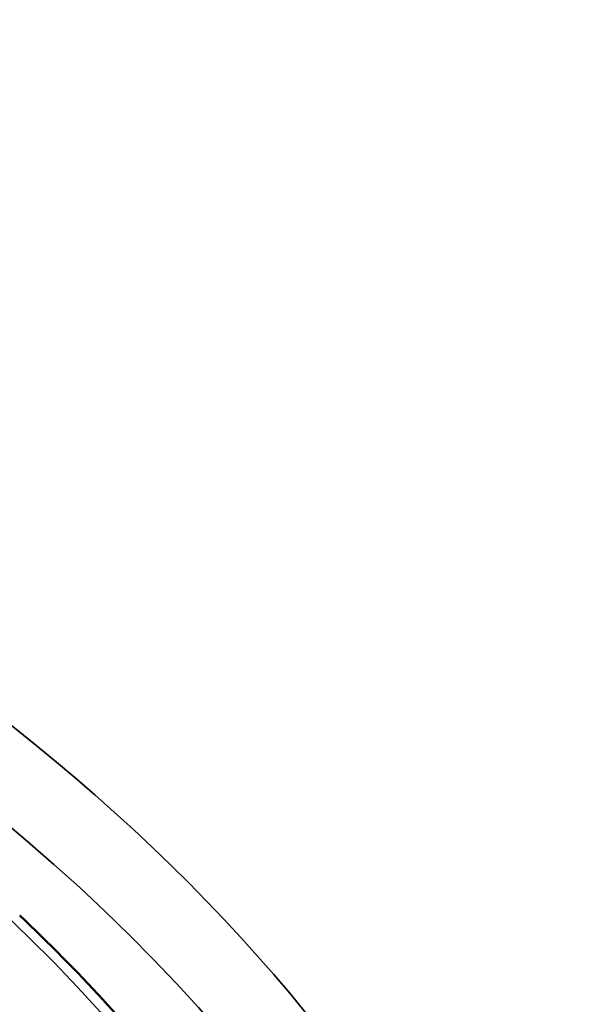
# Model space of a CAD drawing. Header units: millimetres. Extents: x 50 to 3176, y 50 to 2109.
# Tile 813 of 817: x 1951.16 to 1956.12, y 1797.88 to 1806.53. Entities that reach past the tile are written whole.
import ezdxf

# ---------------------------------------------------------------- set-up
doc = ezdxf.new("R2010")
doc.units = ezdxf.units.MM
doc.header["$LTSCALE"] = 10
doc.layers.add('Visible (ISO)', color=7, linetype='Continuous', lineweight=50)
doc.layers.add('Visible Narrow (ISO)', color=7, linetype='Continuous', lineweight=35)

msp = doc.modelspace()

# ---------------------------------------------------------------- linework, layer by layer
at = {"layer": 'Visible (ISO)'}
msp.add_ellipse((1951.0264, 1798.5159), major_axis=(0.1375, 0.1452), ratio=0.697214, start_param=0.000001, end_param=0.000133, dxfattribs=at)
msp.add_open_spline([(1954.0299, 1794.7454), (1953.9063, 1795.0219), (1953.7686, 1795.296), (1953.4658, 1795.8387), (1953.3007, 1796.1073), (1952.9437, 1796.6379), (1952.7517, 1796.9), (1952.3418, 1797.4167), (1952.1238, 1797.6714), (1951.6626, 1798.1726), (1951.4193, 1798.4191), (1951.1639, 1798.6611)], degree=3, knots=[1.0380784, 1.0380784, 1.0380784, 1.0380784, 1.0970113, 1.0970113, 1.1559442, 1.1559442, 1.2148772, 1.2148772, 1.2738101, 1.2738101, 1.332743, 1.332743, 1.332743, 1.332743], dxfattribs=at)
at = {"layer": 'Visible Narrow (ISO)'}
msp.add_ellipse((1929.9581, 1791.4292), major_axis=(-26.1573, 0), ratio=0.57735, dxfattribs=at)
for centre, major_axis, start_param, end_param in [((1929.9581, 1791.0316), (25.6575, 0), 6.264668, 9.443295), ((1929.9581, 1791.2659), (24.6727, 0), 5.73584, 6.83053)]:
    msp.add_ellipse(centre, major_axis=major_axis, ratio=0.57735, start_param=start_param, end_param=end_param, dxfattribs=at)

doc.saveas('drawing.dxf')
